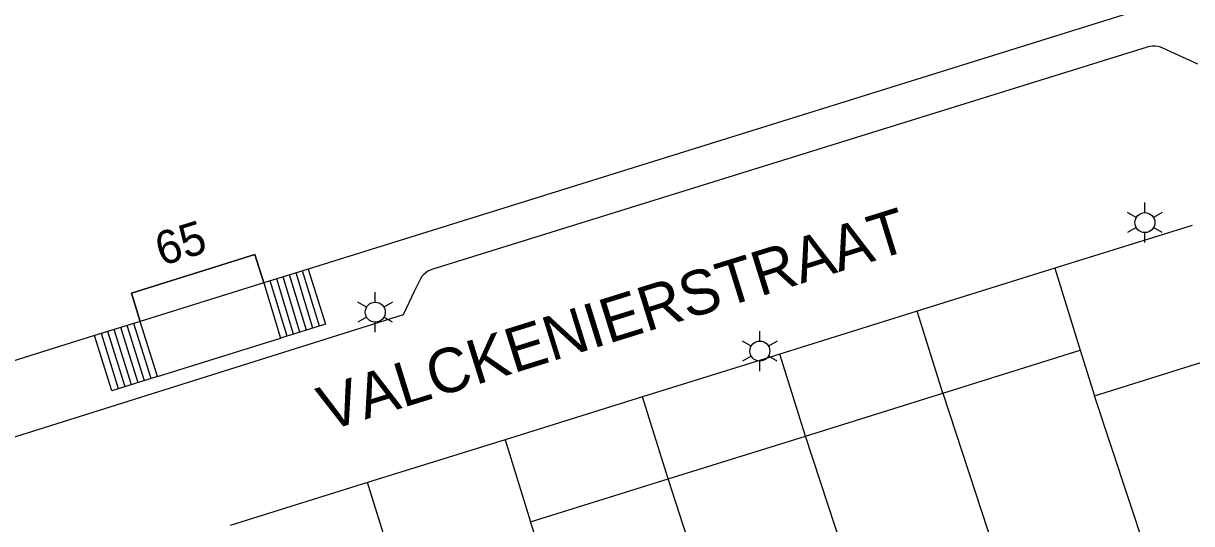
# Model space of a CAD drawing. Extents: x 122462 to 123306, y 485548 to 486417.
# Drawn here: x 122777.6 to 122830.1, y 486215.7 to 486238.2 of the extents above; entities that cross this region are included whole.
import ezdxf

# ---------------------------------------------------------------- set-up
doc = ezdxf.new("R2010")
doc.units = 0
for name, color, linetype in [('B-WE-IE-MEUBILAIR_WEGMEUBILAIR_VERKEERSBORD-S', 7, 'Continuous'), ('Level 1', 7, 'Continuous'), ('Level 10', 7, 'Continuous'), ('Level 17', 7, 'Continuous'), ('Level 19', 7, 'Continuous'), ('Level 22', 7, 'Continuous'), ('Level 30', 7, 'Continuous'), ('Level 31', 7, 'Continuous'), ('Level 33', 7, 'Continuous'), ('Level 4', 7, 'Continuous'), ('Level 50', 7, 'Continuous'), ('N-WE-GR-BOOM_DOORWORTELBARE RUIMTE-G', 7, 'Continuous')]:
    doc.layers.add(name, color=color, linetype=linetype)

msp = doc.modelspace()

# ---------------------------------------------------------------- linework, layer by layer
at = {"layer": 'Level 1'}
for p, q in [((122831.732, 486240.061), (122790.377, 486227.155)), ((122830.072, 486229.116), (122823.9, 486227.189)), ((122823.9, 486227.189), (122817.729, 486225.262)), ((122790.377, 486227.155), (122788.377, 486226.531)), ((122817.729, 486225.262), (122811.557, 486223.335)), ((122782.833, 486224.801), (122780.782, 486224.161)), ((122818.88, 486221.575), (122825.052, 486223.501)), ((122825.052, 486223.501), (122825.688, 486221.461)), ((122811.557, 486223.335), (122805.386, 486221.408)), ((122825.688, 486221.461), (122831.86, 486223.388)), ((122805.386, 486221.408), (122799.214, 486219.481)), ((122812.708, 486219.648), (122818.88, 486221.575)), ((122799.214, 486219.481), (122793.043, 486217.554)), ((122806.537, 486217.721), (122812.708, 486219.648)), ((122800.365, 486215.793), (122806.537, 486217.721)), ((122793.043, 486217.554), (122786.871, 486215.627)), ((122803.468, 486206.346), (122800.365, 486215.793))]:
    msp.add_line(p, q, dxfattribs=at)
for points in [[(122780.782, 486224.161), (122773.57, 486221.91), (122764.823, 486250)], [(122788.377, 486226.531), (122787.981, 486227.801), (122782.437, 486226.071), (122782.833, 486224.801)]]:
    msp.add_lwpolyline(points, dxfattribs=at)
at = {"layer": 'Level 10'}
msp.add_lwpolyline([(122782.833, 486224.801), (122782.437, 486226.071), (122787.981, 486227.801), (122788.377, 486226.531), (122782.833, 486224.801)], dxfattribs=at)
at = {"layer": 'Level 17'}
msp.add_lwpolyline([(122830.326, 486236.356), (122828.76, 486237.081), (122828.647, 486237.125), (122828.529, 486237.156), (122828.409, 486237.171), (122828.287, 486237.172), (122828.166, 486237.158), (122828.048, 486237.13), (122795.968, 486227.149), (122795.857, 486227.107), (122795.752, 486227.052), (122795.654, 486226.985), (122795.564, 486226.906), (122795.485, 486226.818), (122795.416, 486226.721), (122795.135, 486226.146), (122794.647, 486225.097), (122770.22, 486217.41)], dxfattribs=at)
at = {"layer": 'Level 19'}
for p, q in [((122818.88, 486221.575), (122821.882, 486212.414)), ((122828.02, 486214.436), (122825.688, 486221.461)), ((122815.744, 486210.392), (122812.708, 486219.648)), ((122809.606, 486208.369), (122806.537, 486217.721))]:
    msp.add_line(p, q, dxfattribs=at)
at = {"layer": 'Level 22'}
msp.add_line((122783.607, 486222.319), (122789.132, 486224.043), dxfattribs=at)
at = {"layer": 'Level 30'}
for p, q in [((122788.377, 486226.531), (122789.132, 486224.043)), ((122783.607, 486222.319), (122782.833, 486224.801))]:
    msp.add_line(p, q, dxfattribs=at)
at = {"layer": 'Level 31'}
for points in [[(122790.377, 486227.155), (122791.151, 486224.673), (122789.132, 486224.043)], [(122783.607, 486222.319), (122781.556, 486221.679), (122780.782, 486224.161)]]:
    msp.add_lwpolyline(points, dxfattribs=at)
at = {"layer": 'Level 33'}
for p, q in [((122789.716, 486224.22), (122788.959, 486226.713)), ((122790.006, 486224.315), (122789.251, 486226.804)), ((122790.296, 486224.406), (122789.541, 486226.895)), ((122790.588, 486224.496), (122789.833, 486226.985)), ((122790.879, 486224.588), (122790.124, 486227.076)), ((122789.423, 486224.134), (122788.668, 486226.622)), ((122783.025, 486222.137), (122782.251, 486224.62)), ((122783.316, 486222.228), (122782.542, 486224.71)), ((122781.86, 486221.774), (122781.086, 486224.256)), ((122782.151, 486221.865), (122781.377, 486224.347)), ((122782.442, 486221.956), (122781.668, 486224.438)), ((122782.733, 486222.046), (122781.959, 486224.529))]:
    msp.add_line(p, q, dxfattribs=at)
at = {"layer": 'Level 4'}
for p, q in [((122823.9, 486227.189), (122825.052, 486223.501)), ((122818.88, 486221.575), (122817.729, 486225.262)), ((122812.708, 486219.648), (122811.557, 486223.335)), ((122806.537, 486217.721), (122805.386, 486221.408)), ((122799.214, 486219.481), (122800.365, 486215.793)), ((122794.194, 486213.867), (122793.043, 486217.554))]:
    msp.add_line(p, q, dxfattribs=at)
at = {"layer": 'Level 50'}
for p, q in [((122827.952, 486229.69), (122827.952, 486230.14)), ((122827.562, 486229.465), (122827.172, 486229.69)), ((122828.731, 486229.69), (122828.341, 486229.465)), ((122827.562, 486229.015), (122827.172, 486228.79)), ((122827.952, 486228.34), (122827.952, 486228.79)), ((122828.731, 486228.79), (122828.341, 486229.015)), ((122793.387, 486225.665), (122793.387, 486226.115)), ((122792.997, 486225.44), (122792.607, 486225.665)), ((122794.166, 486225.665), (122793.776, 486225.44)), ((122792.997, 486224.99), (122792.607, 486224.765)), ((122793.387, 486224.315), (122793.387, 486224.765)), ((122794.166, 486224.765), (122793.776, 486224.99)), ((122810.658, 486223.918), (122810.658, 486224.368)), ((122810.268, 486223.693), (122809.878, 486223.918)), ((122811.437, 486223.918), (122811.047, 486223.693)), ((122810.268, 486223.243), (122809.878, 486223.018)), ((122810.658, 486222.568), (122810.658, 486223.018)), ((122811.437, 486223.018), (122811.047, 486223.243))]:
    msp.add_line(p, q, dxfattribs=at)
for centre in [(122827.952, 486229.24), (122793.387, 486225.215), (122810.658, 486223.468)]:
    msp.add_circle(centre, 0.45, dxfattribs=at)

# ---------------------------------------------------------------- texts
at = {"layer": 'B-WE-IE-MEUBILAIR_WEGMEUBILAIR_VERKEERSBORD-S'}
msp.add_text('65', height=1.5, rotation=17.331, dxfattribs=at).set_placement((122783.794, 486227.28))
at = {"layer": 'N-WE-GR-BOOM_DOORWORTELBARE RUIMTE-G'}
msp.add_text('VALCKENIERSTRAAT', height=2, rotation=17.3133, dxfattribs=at).set_placement((122791.221, 486219.853))

doc.saveas('drawing.dxf')
